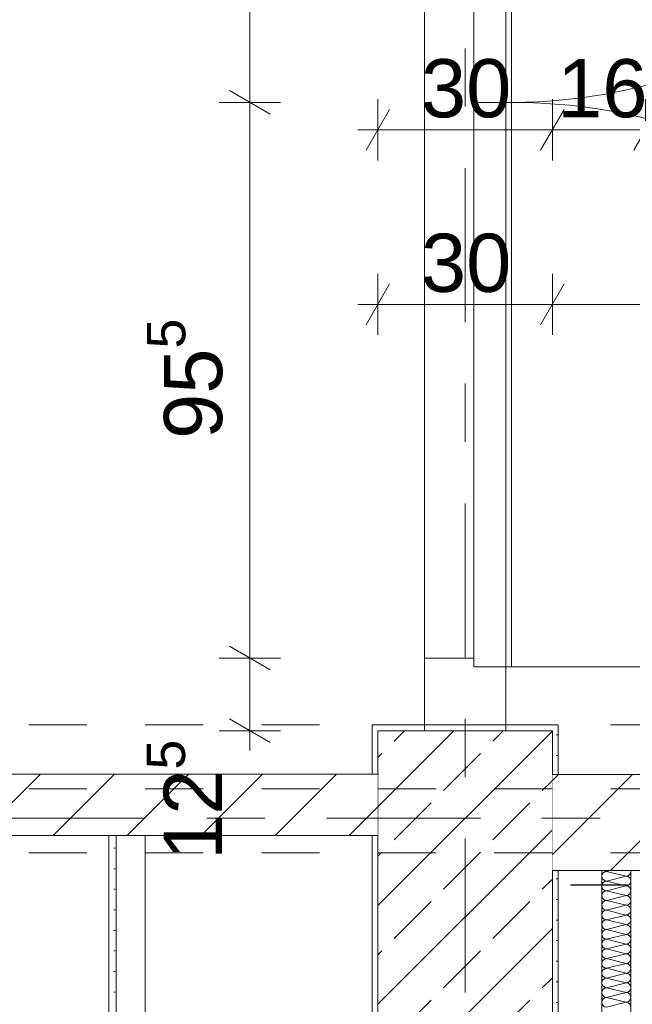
# Model space of a CAD drawing. Header units: metres. Extents: x -3.6 to 84.5, y -11 to 16.8.
# Tile 395 of 656: x 39.4 to 40.4, y 5.5 to 7.2. Entities that reach past the tile are written whole.
import ezdxf

# ---------------------------------------------------------------- set-up
doc = ezdxf.new("R2010")
doc.units = ezdxf.units.M
doc.header["$MEASUREMENT"] = 0
for name, pattern in [('Achse', [0.2, 0.1, -0.05, 0, -0.05]), ('Strichlinie doppelt', [0.546806, 0.264583, -0.105833, 0.070556, -0.105833]), ('Strichlinie eng', [0.115, 0.075, -0.04]), ('Untersicht', [0.1, 0.075, -0.025]), ('Wipeout_Contour', [1, 0, -1])]:
    doc.linetypes.add(name, pattern=pattern)
for name, color, linetype in [('152 - Bemaßung_ Beschriftung.Ausbau', 7, 'Continuous'), ('301 - Elemente.Linie', 7, 'Continuous'), ('451 - Universal.Achsen Raster', 7, 'Continuous'), ('605 - Struktur.Wand Innen', 7, 'Continuous'), ('607 - Struktur.Stütze', 7, 'Continuous'), ('608 - Struktur.Träger', 7, 'Continuous'), ('650 - Abdeckung.Fußboden Aufbau', 7, 'Continuous'), ('653 - Abdeckung.TB Verkofferung', 7, 'Continuous'), ('Abbruch_606 - Struktur.Wand Innen Ausbau', 7, 'Continuous'), ('Neubau_606 - Struktur.Wand Innen Ausbau', 7, 'Continuous')]:
    doc.layers.add(name, color=color, linetype=linetype)
doc.styles.add('ERSTELLTER_STIL_2', font='txt')
doc.linetypes.add('Abbruch 1', pattern='A,0,[1,2022.0244.A_L5A-PL02.02_iB_Grundriss Erdgeschoss1.Shx,S=0.001984,R=0,X=0,Y=0],-0.25,0', length=0.25)
doc.dimstyles.new('ERSTELLTER_STIL__1', dxfattribs={"dimtxt": 0.1, "dimasz": 0.0532, "dimexe": 0.18, "dimexo": 0.0625, "dimgap": 0, "dimtad": 1, "dimzin": 0, "dimdsep": 46, "dimtxsty": 'ERSTELLTER_STIL_2', "dimblk": 'ARROWHEAD_2', "dimblk1": 'ARROWHEAD_2', "dimblk2": 'ARROWHEAD_2', "dimcen": 0.09, "dimse1": 1, "dimse2": 1, "dimclrd": 7, "dimclre": 7, "dimclrt": 7, "dimazin": 0, "dimtfac": 1, "dimtdec": 4, "dimtmove": 0, "dimatfit": 3, "dimfxl": 1, "dimtolj": 1, "dimtzin": 0, "dimarcsym": 0})
doc.dimstyles.new('ERSTELLTER_STIL__3', dxfattribs={"dimtxt": 0.1, "dimasz": 0.0532, "dimexe": 0.18, "dimexo": 0.0625, "dimgap": 0, "dimtad": 1, "dimtih": 1, "dimtoh": 1, "dimzin": 0, "dimdsep": 46, "dimtxsty": 'ERSTELLTER_STIL_2', "dimblk": 'ARROWHEAD_2', "dimblk1": 'ARROWHEAD_2', "dimblk2": 'ARROWHEAD_2', "dimcen": 0.09, "dimse1": 1, "dimse2": 1, "dimclrd": 7, "dimclre": 7, "dimclrt": 7, "dimazin": 0, "dimtfac": 1, "dimtdec": 4, "dimtmove": 0, "dimatfit": 3, "dimfxl": 1, "dimtolj": 1, "dimtzin": 0, "dimarcsym": 0})
doc.dimstyles.new('ERSTELLTER_STIL__4', dxfattribs={"dimtxt": 0.1, "dimasz": 0.0532, "dimexe": 0.18, "dimexo": 0.0625, "dimgap": 0, "dimtad": 1, "dimtih": 1, "dimtoh": 1, "dimzin": 0, "dimdsep": 46, "dimtxsty": 'ERSTELLTER_STIL_2', "dimblk": 'ARROWHEAD_2', "dimblk1": 'ARROWHEAD_2', "dimblk2": 'ARROWHEAD_2', "dimcen": 0.09, "dimse1": 1, "dimse2": 1, "dimclrd": 7, "dimclre": 7, "dimclrt": 7, "dimazin": 0, "dimtfac": 1, "dimtdec": 4, "dimtmove": 2, "dimatfit": 3, "dimfxl": 1, "dimtolj": 1, "dimtzin": 0, "dimarcsym": 0})
pattern_1 = [(45, (0, 0), (-0.01767767, 0.01767767), [0, -0.025])]
pattern_2 = [(45, (0, 0), (-0.0636396, 0.0636396), [])]

# ---------------------------------------------------------------- blocks, each defined once
blk = doc.blocks.new('*X164')
at = {"layer": 'Neubau_606 - Struktur.Wand Innen Ausbau', "color": 7, "linetype": 'Continuous', "lineweight": 5}
for p, q in [((40.3799, 5.76), (40.3733, 5.7583)), ((40.4067, 5.75), (40.3733, 5.7583)), ((40.4067, 5.75), (40.3733, 5.7417)), ((40.4067, 5.7333), (40.3733, 5.7417)), ((40.4067, 5.7333), (40.3733, 5.725)), ((40.4067, 5.7167), (40.3733, 5.725)), ((40.4067, 5.7167), (40.3733, 5.7083)), ((40.4067, 5.7), (40.3733, 5.7083)), ((40.4067, 5.7), (40.3733, 5.6917)), ((40.4067, 5.6833), (40.3733, 5.6917)), ((40.4067, 5.6833), (40.3733, 5.675)), ((40.4067, 5.6667), (40.3733, 5.675)), ((40.4067, 5.6667), (40.3733, 5.6583)), ((40.4067, 5.65), (40.3733, 5.6583)), ((40.4067, 5.65), (40.3733, 5.6417)), ((40.4067, 5.6333), (40.3733, 5.6417)), ((40.4067, 5.6333), (40.3733, 5.625)), ((40.4067, 5.6167), (40.3733, 5.625)), ((40.4067, 5.6167), (40.3733, 5.6083)), ((40.4067, 5.6), (40.3733, 5.6083)), ((40.4067, 5.6), (40.3733, 5.5917)), ((40.4067, 5.5833), (40.3733, 5.5917)), ((40.4067, 5.5833), (40.3733, 5.575)), ((40.4067, 5.5667), (40.3733, 5.575)), ((40.4067, 5.5667), (40.3733, 5.5583)), ((40.4067, 5.55), (40.3733, 5.5583)), ((40.4067, 5.55), (40.3733, 5.5417)), ((40.4067, 5.5333), (40.3733, 5.5417)), ((40.4067, 5.5333), (40.3733, 5.525))]:
    blk.add_line(p, q, dxfattribs=at)
for centre, start, end in [((40.3733, 5.75), 90, 180), ((40.3733, 5.7667), 233.2768, 270), ((40.4067, 5.7583), 270, 0), ((40.4067, 5.7583), 0, 11.4472), ((40.3733, 5.75), 180, 270), ((40.3733, 5.7333), 90, 180), ((40.4067, 5.7417), 0, 90), ((40.4067, 5.7417), 270, 0), ((40.3733, 5.7333), 180, 270), ((40.3733, 5.7167), 90, 180), ((40.4067, 5.725), 0, 90), ((40.4067, 5.725), 270, 0), ((40.3733, 5.7167), 180, 270), ((40.3733, 5.7), 90, 180), ((40.4067, 5.7083), 0, 90), ((40.4067, 5.7083), 270, 0), ((40.3733, 5.7), 180, 270), ((40.3733, 5.6833), 90, 180), ((40.4067, 5.6917), 0, 90), ((40.4067, 5.6917), 270, 0), ((40.3733, 5.6833), 180, 270), ((40.3733, 5.6667), 90, 180), ((40.4067, 5.675), 0, 90), ((40.4067, 5.675), 270, 0), ((40.3733, 5.6667), 180, 270), ((40.3733, 5.65), 90, 180), ((40.4067, 5.6583), 0, 90), ((40.4067, 5.6583), 270, 0), ((40.3733, 5.65), 180, 270), ((40.3733, 5.6333), 90, 180), ((40.4067, 5.6417), 0, 90), ((40.4067, 5.6417), 270, 0), ((40.3733, 5.6333), 180, 270), ((40.3733, 5.6167), 90, 180), ((40.4067, 5.625), 0, 90), ((40.4067, 5.625), 270, 0), ((40.3733, 5.6167), 180, 270), ((40.3733, 5.6), 90, 180), ((40.4067, 5.6083), 0, 90), ((40.4067, 5.6083), 270, 0), ((40.3733, 5.6), 180, 270), ((40.3733, 5.5833), 90, 180), ((40.4067, 5.5917), 0, 90), ((40.4067, 5.5917), 270, 0), ((40.3733, 5.5833), 180, 270), ((40.3733, 5.5667), 90, 180), ((40.4067, 5.575), 0, 90), ((40.4067, 5.575), 270, 0), ((40.3733, 5.5667), 180, 270), ((40.3733, 5.55), 90, 180), ((40.4067, 5.5583), 0, 90), ((40.4067, 5.5583), 270, 0), ((40.3733, 5.55), 180, 270), ((40.3733, 5.5333), 90, 180), ((40.4067, 5.5417), 0, 90), ((40.4067, 5.5417), 270, 0), ((40.3733, 5.5333), 180, 270), ((40.4067, 5.525), 0, 90)]:
    blk.add_arc(centre, 0.00833, start, end, dxfattribs=at)
blk = doc.blocks.new('*D187')
at = {"layer": '152 - Bemaßung_ Beschriftung.Ausbau', "color": 7, "linetype": 'Continuous', "lineweight": 5}
for p, q in [((39.725, 6.1452), (39.795, 6.1048)), ((39.8125, 6.125), (39.7075, 6.125)), ((39.76, 6), (39.76, 6.125)), ((39.725, 6.0202), (39.795, 5.9798)), ((39.8125, 6), (39.7075, 6)), ((39.76, 5.9658), (39.76, 6))]:
    blk.add_line(p, q, dxfattribs=at)
at = {"layer": '152 - Bemaßung_ Beschriftung.Ausbau', "color": 7, "lineweight": 5, "insert": (39.7411, 5.7779), "char_height": 0.1, "attachment_point": 7, "rotation": 90, "style": 'ERSTELLTER_STIL_2'}
blk.add_mtext('\\A1;{\\pql;\\fArial|b0|i0|c0|p38;12\\fArial|b0|i0|c0|p38;\\A1{\\H.66x;\\S5^  ;}}', dxfattribs=at)
blk = doc.blocks.new('ARROWHEAD_2')
at = {"color": 0, "linetype": 'Continuous', "lineweight": 0}
for p, q in [((-0.378, -0.655), (0.378, 0.655)), ((0, 0), (-1, 0))]:
    blk.add_line(p, q, dxfattribs=at)
blk = doc.blocks.new('*D188')
at = {"layer": '152 - Bemaßung_ Beschriftung.Ausbau', "color": 7, "linetype": 'Continuous', "lineweight": 5}
for p, q in [((39.725, 7.1002), (39.795, 7.0598)), ((39.8125, 7.08), (39.7075, 7.08)), ((39.76, 6.125), (39.76, 7.08)), ((39.725, 6.1452), (39.795, 6.1048)), ((39.8125, 6.125), (39.7075, 6.125))]:
    blk.add_line(p, q, dxfattribs=at)
at = {"layer": '152 - Bemaßung_ Beschriftung.Ausbau', "color": 7, "lineweight": 5, "insert": (39.7416, 6.5016), "char_height": 0.1, "attachment_point": 7, "rotation": 90, "style": 'ERSTELLTER_STIL_2'}
blk.add_mtext('\\A1;{\\pql;\\fArial|b0|i0|c0|p38;95\\fArial|b0|i0|c0|p38;\\A1{\\H.66x;\\S5^  ;}}', dxfattribs=at)
blk = doc.blocks.new('*D189')
at = {"layer": '152 - Bemaßung_ Beschriftung.Ausbau', "color": 7, "linetype": 'Continuous', "lineweight": 5}
for p, q in [((39.725, 7.9952), (39.795, 7.9548)), ((39.8125, 7.975), (39.7075, 7.975)), ((39.76, 7.08), (39.76, 7.975)), ((39.725, 7.1002), (39.795, 7.0598)), ((39.8125, 7.08), (39.7075, 7.08))]:
    blk.add_line(p, q, dxfattribs=at)
at = {"layer": '152 - Bemaßung_ Beschriftung.Ausbau', "color": 7, "lineweight": 5, "char_height": 0.1, "attachment_point": 7, "rotation": 90, "style": 'ERSTELLTER_STIL_2'}
for s, insert in [('\\A1;{\\pql;\\fArial|b0|i0|c0|p38;12\\fArial|b0|i0|c0|p38;\\A1{\\H.66x;\\S5^  ;}}', (39.7411, 7.7529)), ('\\A1;{\\pql;\\fArial|b0|i0|c0|p38;89\\fArial|b0|i0|c0|p38;\\A1{\\H.66x;\\S5^  ;}}', (39.7416, 7.3256))]:
    blk.add_mtext(s, dxfattribs=dict(at, insert=insert))
blk = doc.blocks.new('*D191')
at = {"layer": '152 - Bemaßung_ Beschriftung.Ausbau', "color": 7, "linetype": 'Continuous', "lineweight": 5}
for p, q in [((39.0514, 8.1), (39.0514, 8.1342)), ((39.0864, 8.0798), (39.0164, 8.1202)), ((39.1039, 8.1), (38.9989, 8.1)), ((39.0514, 6), (39.0514, 8.1)), ((39.0164, 6.0202), (39.0864, 5.9798)), ((39.1039, 6), (38.9989, 6)), ((39.0514, 5.9658), (39.0514, 6))]:
    blk.add_line(p, q, dxfattribs=at)
at = {"layer": '152 - Bemaßung_ Beschriftung.Ausbau', "color": 7, "lineweight": 5, "char_height": 0.1, "attachment_point": 7, "rotation": 90, "style": 'ERSTELLTER_STIL_2'}
for s, insert in [('\\A1;{\\pql;\\fArial|b0|i0|c0|p38;2,26}', (39.1714, 6.917)), ('\\A1;{\\pql;\\fArial|b0|i0|c0|p38;2,10}', (39.0314, 6.917))]:
    blk.add_mtext(s, dxfattribs=dict(at, insert=insert))
blk = doc.blocks.new('*D585')
at = {"layer": '152 - Bemaßung_ Beschriftung.Ausbau', "color": 7, "linetype": 'Continuous', "lineweight": 5}
for p, q in [((39.98, 6.9804), (39.98, 7.0854)), ((40.28, 6.9804), (40.28, 7.0854)), ((40.0002, 7.0679), (39.9598, 6.9979)), ((40.3002, 7.0679), (40.2598, 6.9979)), ((39.9458, 7.0329), (39.98, 7.0329)), ((39.98, 7.0329), (40.28, 7.0329))]:
    blk.add_line(p, q, dxfattribs=at)
at = {"layer": '152 - Bemaßung_ Beschriftung.Ausbau', "color": 7, "lineweight": 5, "insert": (40.0541, 7.0529), "char_height": 0.1, "attachment_point": 7, "style": 'ERSTELLTER_STIL_2'}
blk.add_mtext('\\A1;{\\pql;\\fArial|b0|i0|c0|p38;30}', dxfattribs=at)
blk = doc.blocks.new('*D586')
at = {"layer": '152 - Bemaßung_ Beschriftung.Ausbau', "color": 7, "linetype": 'Continuous', "lineweight": 5}
for p, q in [((40.28, 6.9804), (40.28, 7.0854)), ((40.44, 6.9804), (40.44, 7.0854)), ((40.3002, 7.0679), (40.2598, 6.9979)), ((40.4602, 7.0679), (40.4198, 6.9979)), ((40.28, 7.0329), (40.44, 7.0329))]:
    blk.add_line(p, q, dxfattribs=at)
at = {"layer": '152 - Bemaßung_ Beschriftung.Ausbau', "color": 7, "lineweight": 5, "insert": (40.2881, 7.0529), "char_height": 0.1, "attachment_point": 7, "style": 'ERSTELLTER_STIL_2'}
blk.add_mtext('\\A1;{\\pql;\\fArial|b0|i0|c0|p38;16}', dxfattribs=at)
blk = doc.blocks.new('*D622')
at = {"layer": '152 - Bemaßung_ Beschriftung.Ausbau', "color": 7, "linetype": 'Continuous', "lineweight": 5}
for p, q in [((40.2, 4.6375), (40.2, 4.7425)), ((40.44, 4.6375), (40.44, 4.7425)), ((40.2202, 4.725), (40.1798, 4.655)), ((40.4602, 4.725), (40.4198, 4.655)), ((40.1658, 4.69), (40.2, 4.69)), ((40.2, 4.69), (40.44, 4.69))]:
    blk.add_line(p, q, dxfattribs=at)
at = {"color": 254, "linetype": 'Wipeout_Contour', "lineweight": 0, "ltscale": 162.411584}
blk.add_wipeout([(40.2254, 4.6912), (40.4146, 4.6912), (40.4146, 4.8287), (40.2254, 4.8287)], dxfattribs=at).dxf.layer = '152 - Bemaßung_ Beschriftung.Ausbau'
at = {"layer": '152 - Bemaßung_ Beschriftung.Ausbau', "color": 7, "lineweight": 5, "insert": (40.2441, 4.71), "char_height": 0.1, "attachment_point": 7, "style": 'ERSTELLTER_STIL_2'}
blk.add_mtext('\\A1;{\\pql;\\fArial|b0|i0|c0|p38;24}', dxfattribs=at)
blk = doc.blocks.new('*D652')
at = {"layer": '152 - Bemaßung_ Beschriftung.Ausbau', "color": 7, "linetype": 'Continuous', "lineweight": 5}
for p, q in [((39.98, 6.6804), (39.98, 6.7854)), ((40.28, 6.6804), (40.28, 6.7854)), ((40.0002, 6.7679), (39.9598, 6.6979)), ((40.3002, 6.7679), (40.2598, 6.6979)), ((39.9458, 6.7329), (39.98, 6.7329)), ((39.98, 6.7329), (40.28, 6.7329))]:
    blk.add_line(p, q, dxfattribs=at)
at = {"layer": '152 - Bemaßung_ Beschriftung.Ausbau', "color": 7, "lineweight": 5, "insert": (40.0541, 6.7529), "char_height": 0.1, "attachment_point": 7, "style": 'ERSTELLTER_STIL_2'}
blk.add_mtext('\\A1;{\\pql;\\fArial|b0|i0|c0|p38;30}', dxfattribs=at)
blk = doc.blocks.new('*D653')
at = {"layer": '152 - Bemaßung_ Beschriftung.Ausbau', "color": 7, "linetype": 'Continuous', "lineweight": 5}
for p, q in [((40.28, 6.6804), (40.28, 6.7854)), ((41.35, 6.6804), (41.35, 6.7854)), ((40.3002, 6.7679), (40.2598, 6.6979)), ((41.3702, 6.7679), (41.3298, 6.6979)), ((40.28, 6.7329), (41.35, 6.7329))]:
    blk.add_line(p, q, dxfattribs=at)
at = {"layer": '152 - Bemaßung_ Beschriftung.Ausbau', "color": 7, "lineweight": 5, "insert": (40.682, 6.7529), "char_height": 0.1, "attachment_point": 7, "style": 'ERSTELLTER_STIL_2'}
blk.add_mtext('\\A1;{\\pql;\\fArial|b0|i0|c0|p38;1,07}', dxfattribs=at)

msp = doc.modelspace()

# ---------------------------------------------------------------- hatches: boundary and pattern name
at = {"layer": '607 - Struktur.Stütze', "linetype": 'Continuous', "lineweight": 0, "true_color": 0x000000}
h = msp.add_hatch(dxfattribs=at)
h.set_pattern_fill('Gips_0001', color=18, style=0, pattern_type=2)
h.set_pattern_definition(pattern_1)
h.paths.add_polyline_path([(39.97, 6.01), (39.97, 5.9255), (39.98, 5.9255), (39.98, 6), (40.06, 6), (40.06, 6.01)])
h = msp.add_hatch(dxfattribs=at)
h.set_pattern_fill('Gips_0001', color=18, style=0, pattern_type=2)
h.set_pattern_definition(pattern_1)
h.paths.add_polyline_path([(40.2, 6), (40.28, 6), (40.28, 5.925), (40.29, 5.925), (40.29, 6.01), (40.2, 6.01)])
h = msp.add_hatch(dxfattribs=at)
h.set_pattern_fill('Beton__Stahlbeton_0001', color=18, style=0, pattern_type=2)
h.set_pattern_definition([(45, (0, 0), (-0.0848528, 0.0848528), []), (45, (-0.04243, 0.04243), (-0.0848528, 0.0848528), [0.09, -0.03])])
h.paths.add_polyline_path([(39.98, 5.2), (40.28, 5.2), (40.28, 6), (39.98, 6)])
h = msp.add_hatch(dxfattribs=at)
h.set_pattern_fill('Gips_0001', color=18, style=0, pattern_type=2)
h.set_pattern_definition(pattern_1)
h.paths.add_polyline_path([(39.98, 5.82), (39.97, 5.82), (39.97, 5.19), (40.05, 5.19), (40.05, 5.2), (39.98, 5.2)])
h = msp.add_hatch(dxfattribs=at)
h.set_pattern_fill('Gips_0001', color=18, style=0, pattern_type=2)
h.set_pattern_definition(pattern_1)
h.paths.add_polyline_path([(40.2, 5.19), (40.29, 5.19), (40.29, 5.76), (40.28, 5.76), (40.28, 5.2), (40.2, 5.2)])

# ---------------------------------------------------------------- linework, layer by layer
at = {"layer": '301 - Elemente.Linie', "color": 1, "linetype": 'Strichlinie eng', "lineweight": 25, "flags": 128}
msp.add_lwpolyline([(40.3114, 5.7353), (45.3961, 5.7353), (45.3961, 5.1657), (46.6016, 5.1657)], dxfattribs=at)
at = {"layer": '451 - Universal.Achsen Raster', "color": 160, "linetype": 'Strichlinie doppelt', "lineweight": 9, "true_color": 0x3232ff}
msp.add_line((40.13, -10.585), (40.13, 16.355), dxfattribs=at)
at = {"layer": '605 - Struktur.Wand Innen', "color": 7, "linetype": 'Continuous', "lineweight": 9}
for p, q in [((40.06, 6), (40.06, 8.1)), ((40.2, 6), (40.2, 8.1))]:
    msp.add_line(p, q, dxfattribs=at)
at = {"layer": '605 - Struktur.Wand Innen', "color": 7, "linetype": 'Continuous', "lineweight": 13}
for p, q in [((40.145, 7.08), (40.145, 7.99)), ((40.21, 7.99), (40.21, 7.08)), ((40.145, 6.11), (40.145, 7.08)), ((40.145, 7.08), (40.21, 7.08)), ((40.21, 7.08), (40.145, 7.08)), ((40.21, 7.08), (40.21, 6.11)), ((40.06, 6), (40.06, 6.125)), ((40.06, 6.125), (40.145, 6.125)), ((40.145, 6.125), (40.145, 6.11)), ((40.145, 6.11), (40.2, 6.11)), ((40.21, 6.11), (40.145, 6.11)), ((40.2, 6.11), (40.2, 6)), ((40.21, 6.11), (41.18, 6.11)), ((40.2, 6), (40.06, 6))]:
    msp.add_line(p, q, dxfattribs=at)
at = {"layer": '605 - Struktur.Wand Innen', "color": 7, "linetype": 'Continuous', "lineweight": 18}
msp.add_line((40.2, 6), (40.06, 6), dxfattribs=at)
msp.add_line((40.2, 6), (40.06, 6), dxfattribs=at)
msp.add_line((40.2, 6), (40.06, 6), dxfattribs=at)
at = {"layer": '605 - Struktur.Wand Innen', "color": 7, "linetype": 'Continuous', "lineweight": 9}
for centre, radius, start, end in [((40.21, 7.99), 0.91, 270, 0), ((40.21, 6.11), 0.97, 0, 90)]:
    msp.add_arc(centre, radius, start, end, dxfattribs=at)
at = {"layer": '607 - Struktur.Stütze', "color": 7, "linetype": 'Continuous', "lineweight": 5, "flags": 128}
for points in [[(40.06, 6.01), (39.97, 6.01), (39.97, 5.9255)], [(40.29, 5.925), (40.29, 6.01), (40.2, 6.01)], [(39.97, 5.82), (39.97, 5.19), (40.05, 5.19)], [(40.2, 5.19), (40.29, 5.19), (40.29, 5.76)]]:
    msp.add_lwpolyline(points, dxfattribs=at)
at = {"layer": '607 - Struktur.Stütze', "color": 7, "linetype": 'Continuous', "lineweight": 13, "flags": 128}
msp.add_lwpolyline([(39.98, 5.2), (40.28, 5.2), (40.28, 6), (39.98, 6)], close=True, dxfattribs=at)
at = {"layer": '608 - Struktur.Träger', "color": 7, "linetype": 'Untersicht', "lineweight": 13}
msp.add_line((0.38, 6.01), (61.88, 6.01), dxfattribs=at)
at = {"layer": '650 - Abdeckung.Fußboden Aufbau', "color": 7, "linetype": 'Continuous', "lineweight": 13, "flags": 128}
for points in [[(38.88, 5.82), (38.88, 5.9255), (39.97, 5.9255), (39.97, 6.01), (40.29, 6.01), (40.29, 5.925), (41.35, 5.925), (41.35, 5.76), (42.235, 5.76), (42.235, 5.925), (42.65, 5.925), (42.65, 5.76), (43.535, 5.76), (43.535, 5.925), (45.88, 5.925)], [(36.6, 0.71), (36.69, 0.71), (36.69, 0.255), (39.97, 0.255), (39.97, 0.71), (40.05, 0.71), (40.05, 5.19), (39.97, 5.19), (39.97, 5.82), (39.5178, 5.82)], [(36.6, 0.71), (36.69, 0.71), (36.69, 0.255), (39.97, 0.255), (39.97, 0.71), (40.05, 0.71), (40.05, 5.19), (39.97, 5.19), (39.97, 5.82), (39.5178, 5.82)], [(39.5178, 5.82), (38.88, 5.82)], [(39.5178, 5.82), (38.88, 5.82)]]:
    msp.add_lwpolyline(points, dxfattribs=at)
at = {"layer": '653 - Abdeckung.TB Verkofferung', "color": 7, "linetype": 'Untersicht', "lineweight": 9}
for p in [(36.6, 5.82), (39.5178, 5.1305)]:
    msp.add_line(p, (39.5178, 5.82), dxfattribs=at)

# ---------------------------------------------------------------- dimensions: what is measured, and where the dimension line sits
at = {"layer": '152 - Bemaßung_ Beschriftung.Ausbau', "color": 7, "linetype": 'Continuous', "lineweight": 5}
for base, p1, p2, picture, middle in [((39.759989, 7.9749823), (40.144989, 7.0799824), (40.059989, 7.9749823), '*D189', (39.689989, 7.5369203)), ((39.0514, 8.1), (40.06, 6), (40.06, 8.1), '*D191', (38.9814, 7.0468)), ((39.759989, 7.0799824), (40.059989, 6.1249823), (40.144989, 7.0799824), '*D188', (39.689989, 6.7128486))]:
    dim = msp.add_linear_dim(base=base, p1=p1, p2=p2, angle=90, dimstyle='ERSTELLTER_STIL__1', dxfattribs=at)
    dim.commit()
    dim.dimension.update_dxf_attribs({"geometry": picture, "text_midpoint": middle, "dimtype": 160, "text_rotation": 90})
for base, picture, middle in [((40.28, 7.0329), '*D585', (40.1303, 7.1029)), ((40.28, 6.7329), '*D652', (40.1303, 6.8029))]:
    dim = msp.add_linear_dim(base=base, p1=(39.98, 6), p2=(40.28, 6), dimstyle='ERSTELLTER_STIL__3', dxfattribs=at)
    dim.commit()
    dim.dimension.update_dxf_attribs({"geometry": picture, "text_midpoint": middle, "dimtype": 160})

# ---------------------------------------------------------------- next in the draw order: wipeouts: each hides what was drawn before it
at = {"color": 254, "linetype": 'Wipeout_Contour', "lineweight": 0, "ltscale": 159.468376}
msp.add_wipeout([(38.88, 5.82), (39.98, 5.82), (39.98, 5.9255), (38.88, 5.9255)], dxfattribs=at).dxf.layer = '605 - Struktur.Wand Innen'
at = {"color": 254, "linetype": 'Wipeout_Contour', "lineweight": 0, "ltscale": 164.932667}
msp.add_wipeout([(40.28, 5.925), (40.28, 5.76), (41.35, 5.76), (41.35, 5.925)], dxfattribs=at).dxf.layer = '605 - Struktur.Wand Innen'

# ---------------------------------------------------------------- next in the draw order: hatches: boundary and pattern name
at = {"layer": '605 - Struktur.Wand Innen', "linetype": 'Continuous', "lineweight": 0, "true_color": 0x000000}
h = msp.add_hatch(dxfattribs=at)
h.set_pattern_fill('MW_Ziegel_0001', color=18, style=0, pattern_type=2)
h.set_pattern_definition(pattern_2)
h.paths.add_polyline_path([(38.88, 5.82), (39.98, 5.82), (39.98, 5.9255), (38.88, 5.9255)])
h = msp.add_hatch(dxfattribs=at)
h.set_pattern_fill('MW_Ziegel_0001', color=18, style=0, pattern_type=2)
h.set_pattern_definition(pattern_2)
h.paths.add_polyline_path([(40.28, 5.925), (40.28, 5.76), (41.35, 5.76), (41.35, 5.925)])
at = {"layer": 'Abbruch_606 - Struktur.Wand Innen Ausbau', "linetype": 'Continuous', "lineweight": 0, "true_color": 0x000000}
h = msp.add_hatch(dxfattribs=at)
h.set_pattern_fill('Gips_0001', color=18, style=0, pattern_type=2)
h.set_pattern_definition(pattern_1)
h.paths.add_polyline_path([(39.5303, 5.1225), (39.5303, 5.82), (39.5178, 5.82), (39.5178, 5.1225)])
at = {"layer": 'Neubau_606 - Struktur.Wand Innen Ausbau', "linetype": 'Continuous', "lineweight": 0, "true_color": 0x000000}
h = msp.add_hatch(dxfattribs=at)
h.set_pattern_fill('Gips_0001', color=18, style=0, pattern_type=2)
h.set_pattern_definition(pattern_1)
h.paths.add_polyline_path([(40.4275, 3.91), (40.4275, 5.76), (40.415, 5.76), (40.415, 3.91)])

# ---------------------------------------------------------------- next in the draw order: linework, layer by layer
at = {"layer": '451 - Universal.Achsen Raster', "color": 160, "linetype": 'Strichlinie doppelt', "lineweight": 9, "true_color": 0x3232ff}
msp.add_line((64.935, 5.85), (-3.175, 5.85), dxfattribs=at)
at = {"layer": '605 - Struktur.Wand Innen', "color": 7, "linetype": 'Continuous', "lineweight": 18, "flags": 128}
for points in [[(39.9811, 5.9255), (38.88, 5.9255)], [(41.35, 5.925), (40.28, 5.925)], [(38.88, 5.82), (39.98, 5.82)], [(40.28, 5.76), (41.35, 5.76)]]:
    msp.add_lwpolyline(points, dxfattribs=at)
at = {"layer": '608 - Struktur.Träger', "color": 7, "linetype": 'Achse', "lineweight": 9}
msp.add_line((0.38, 5.9), (61.88, 5.9), dxfattribs=at)
at = {"layer": '608 - Struktur.Träger', "color": 7, "linetype": 'Untersicht', "lineweight": 13}
msp.add_line((0.38, 5.79), (61.88, 5.79), dxfattribs=at)
at = {"layer": 'Abbruch_606 - Struktur.Wand Innen Ausbau', "color": 7, "linetype": 'Abbruch 1', "lineweight": 5}
for p, q in [((39.5303, 5.82), (39.5178, 5.82)), ((39.5303, 5.82), (39.5303, 5.1725)), ((39.5803, 5.82), (39.5303, 5.82))]:
    msp.add_line(p, q, dxfattribs=at)
at = {"layer": 'Abbruch_606 - Struktur.Wand Innen Ausbau', "color": 7, "linetype": 'Abbruch 1', "lineweight": 5, "flags": 128}
for points in [[(39.5178, 5.9255), (39.5303, 5.9255)], [(39.5303, 5.9255), (39.5803, 5.9255)], [(39.5178, 5.82), (39.5178, 5.11)], [(39.5803, 5.1725), (39.5803, 5.82)]]:
    msp.add_lwpolyline(points, dxfattribs=at)
at = {"layer": 'Neubau_606 - Struktur.Wand Innen Ausbau', "color": 1, "linetype": 'Continuous', "lineweight": 5}
msp.add_line((40.415, 3.91), (40.415, 5.76), dxfattribs=at)
at = {"layer": 'Neubau_606 - Struktur.Wand Innen Ausbau', "color": 1, "linetype": 'Continuous', "lineweight": 5, "flags": 128}
for points in [[(40.365, 5.76), (40.365, 3.91)], [(40.44, 5.76), (40.365, 5.76)]]:
    msp.add_lwpolyline(points, dxfattribs=at)

# ---------------------------------------------------------------- next in the draw order: block references
at = {"layer": 'Neubau_606 - Struktur.Wand Innen Ausbau', "color": 1, "lineweight": 13}
msp.add_blockref('*X164', (0, 0), dxfattribs=at)

# ---------------------------------------------------------------- next in the draw order: dimensions: what is measured, and where the dimension line sits
at = {"layer": '152 - Bemaßung_ Beschriftung.Ausbau', "color": 7, "linetype": 'Continuous', "lineweight": 5}
dim = msp.add_linear_dim(base=(40.44, 7.0329), p1=(40.28, 6), p2=(40.44, 5.76), dimstyle='ERSTELLTER_STIL__4', dxfattribs=at)
dim.commit()
dim.dimension.update_dxf_attribs({"geometry": '*D586', "text_midpoint": (40.3644, 7.1029), "dimtype": 160})
dim = msp.add_linear_dim(base=(39.7599889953, 6.1249822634), p1=(40.0599889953, 5.9999822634), p2=(40.0599889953, 6.1249822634), angle=90, dimstyle='ERSTELLTER_STIL__1', dxfattribs=at)
dim.commit()
dim.dimension.update_dxf_attribs({"geometry": '*D187', "text_midpoint": (39.689988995, 5.9891902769), "dimtype": 160, "text_rotation": 90})

# ---------------------------------------------------------------- next in the draw order: dimensions: what is measured, and where the dimension line sits
dim = msp.add_linear_dim(base=(40.44, 4.69), p1=(40.2, 5.2), p2=(40.44, 5.76), dimstyle='ERSTELLTER_STIL__3', dxfattribs=at)
dim.commit()
dim.dimension.update_dxf_attribs({"geometry": '*D622', "text_midpoint": (40.3203, 4.76), "dimtype": 160})

# ---------------------------------------------------------------- next in the draw order: dimensions: what is measured, and where the dimension line sits
dim = msp.add_linear_dim(base=(41.35, 6.7329), p1=(40.28, 6), p2=(41.35, 5.75), dimstyle='ERSTELLTER_STIL__3', dxfattribs=at)
dim.commit()
dim.dimension.update_dxf_attribs({"geometry": '*D653', "text_midpoint": (40.8118, 6.8029), "dimtype": 160})

doc.saveas('drawing.dxf')
